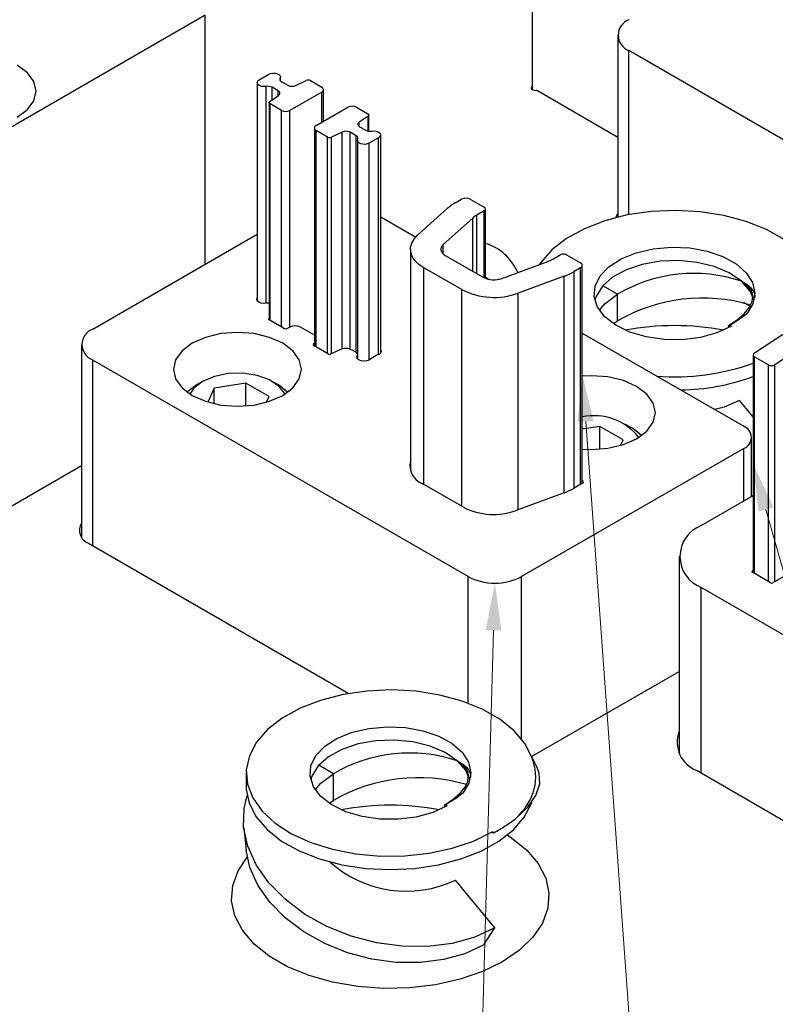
# Model space of a CAD drawing. Header units: inches. Extents: x 1802 to 2468, y -208 to -72.
# Tile 469 of 595: x 2228.33 to 2230.82, y -114.84 to -111.59. Entities that reach past the tile are written whole.
import ezdxf

# ---------------------------------------------------------------- set-up
doc = ezdxf.new("R2010")
doc.units = ezdxf.units.IN
doc.header["$LTSCALE"] = 0.5
doc.header["$MEASUREMENT"] = 0
for name, color, linetype in [('PAD-M-S', 135, 'Continuous'), ('PUN-M-S', 8, 'Continuous'), ('PUN-M-S2', 1, 'Continuous'), ('SID-M-S', 105, 'Continuous'), ('SVF-M-S', 8, 'Continuous')]:
    doc.layers.add(name, color=color, linetype=linetype)

msp = doc.modelspace()

# ---------------------------------------------------------------- linework, layer by layer
at = {"layer": 'PAD-M-S', "linetype": 'Continuous', "lineweight": 25}
for p, q in [((2230.30097, -111.64022), (2230.30097, -112.24028)), ((2231.40022, -112.30469), (2230.33759, -111.69124)), ((2230.33759, -112.23225), (2230.33759, -111.69124)), ((2230.01685, -111.81033), (2230.01559, -111.81381)), ((2230.01939, -111.80805), (2230.01685, -111.81033)), ((2230.01559, -111.81381), (2230.01685, -111.81728)), ((2230.01685, -111.81728), (2230.02043, -111.82018)), ((2230.02043, -111.82018), (2230.02572, -111.822)), ((2230.02572, -111.822), (2230.03183, -111.82243)), ((2230.03578, -111.82327), (2230.30097, -111.97636)), ((2229.51922, -112.23932), (2229.63484, -112.30607)), ((2228.56982, -112.6097), (2229.11225, -112.29656)), ((2229.86457, -112.43869), (2229.87672, -112.44571)), ((2229.11089, -112.51136), (2229.11225, -112.5067)), ((2229.1126, -112.51644), (2229.11089, -112.51136)), ((2229.11743, -112.52081), (2229.1126, -112.51644)), ((2229.1247, -112.52385), (2229.11743, -112.52081)), ((2229.13339, -112.52513), (2229.1247, -112.52385)), ((2229.14229, -112.52448), (2229.13339, -112.52513)), ((2230.7143, -112.52113), (2230.73703, -112.53425)), ((2229.15095, -112.57539), (2229.15155, -112.57498)), ((2229.15095, -112.5791), (2229.15095, -112.57539)), ((2229.19899, -112.60685), (2229.15124, -112.57929)), ((2229.04712, -112.62056), (2228.9925, -112.62471)), ((2229.10173, -112.62471), (2229.04712, -112.62056)), ((2229.21949, -112.60318), (2229.21313, -112.60685)), ((2229.30076, -112.62968), (2229.25485, -112.60318)), ((2230.18376, -112.62295), (2230.71589, -112.93014)), ((2228.94162, -112.63688), (2228.89792, -112.65624)), ((2228.9925, -112.62471), (2228.94162, -112.63688)), ((2229.15262, -112.63688), (2229.10173, -112.62471)), ((2229.19632, -112.65624), (2229.15262, -112.63688)), ((2228.53321, -112.66073), (2228.53321, -113.29673)), ((2228.86438, -112.68147), (2228.84331, -112.71084)), ((2228.89792, -112.65624), (2228.86438, -112.68147)), ((2229.22985, -112.68147), (2229.19632, -112.65624)), ((2229.25093, -112.71084), (2229.22985, -112.68147)), ((2229.29954, -112.65674), (2229.30076, -112.65604)), ((2229.29954, -112.6649), (2229.29954, -112.65674)), ((2229.34729, -112.69246), (2229.29954, -112.6649)), ((2229.38484, -112.67772), (2229.35404, -112.69263)), ((2229.43735, -112.68591), (2229.42491, -112.67873)), ((2229.52058, -112.68365), (2229.51894, -112.68874)), ((2229.51922, -112.67911), (2229.52058, -112.68365)), ((2229.80726, -113.42611), (2228.56982, -112.71175)), ((2228.56982, -113.32416), (2228.56982, -112.71175)), ((2228.84331, -112.71084), (2228.83612, -112.74237)), ((2229.25812, -112.74237), (2229.25093, -112.71084)), ((2229.44111, -112.70277), (2229.44223, -112.69763)), ((2229.44333, -112.70779), (2229.44111, -112.70277)), ((2229.44223, -112.69763), (2229.44242, -112.69727)), ((2229.44223, -112.70618), (2229.44223, -112.69763)), ((2229.44859, -112.71198), (2229.44333, -112.70779)), ((2229.45615, -112.71477), (2229.44859, -112.71198)), ((2229.46496, -112.71576), (2229.45615, -112.71477)), ((2229.47378, -112.71481), (2229.46496, -112.71576)), ((2229.48138, -112.71206), (2229.47378, -112.71481)), ((2229.4867, -112.70789), (2229.48138, -112.71206)), ((2229.50695, -112.6962), (2229.4867, -112.70789)), ((2229.51417, -112.69313), (2229.50695, -112.6962)), ((2229.51894, -112.68874), (2229.51417, -112.69313)), ((2228.83612, -112.74237), (2228.84331, -112.7739)), ((2229.25093, -112.7739), (2229.25812, -112.74237)), ((2228.84331, -112.7739), (2228.86438, -112.80327)), ((2229.22985, -112.80327), (2229.25093, -112.7739)), ((2230.21384, -112.76343), (2230.18376, -112.76468)), ((2230.26845, -112.76758), (2230.21384, -112.76343)), ((2230.31934, -112.77975), (2230.26845, -112.76758)), ((2230.36304, -112.79911), (2230.31934, -112.77975)), ((2228.86438, -112.80327), (2228.89792, -112.8285)), ((2229.19632, -112.8285), (2229.22985, -112.80327)), ((2230.39657, -112.82434), (2230.36304, -112.79911)), ((2228.89792, -112.8285), (2228.94162, -112.84786)), ((2228.94162, -112.84786), (2228.9925, -112.86003)), ((2229.10173, -112.86003), (2229.15262, -112.84786)), ((2229.15262, -112.84786), (2229.19632, -112.8285)), ((2230.41765, -112.85372), (2230.39657, -112.82434)), ((2228.9925, -112.86003), (2229.04712, -112.86418)), ((2229.04712, -112.86418), (2229.10173, -112.86003)), ((2230.42484, -112.88524), (2230.41765, -112.85372)), ((2230.41765, -112.91677), (2230.42484, -112.88524)), ((2230.36304, -112.97137), (2230.39657, -112.94615)), ((2230.39657, -112.94615), (2230.41765, -112.91677)), ((2230.31934, -112.99073), (2230.36304, -112.97137)), ((2230.74225, -113.16189), (2230.74225, -112.96688)), ((2230.71589, -113.00362), (2229.98403, -113.42611)), ((2230.18376, -113.0058), (2230.21384, -113.00705)), ((2230.21384, -113.00705), (2230.26845, -113.0029)), ((2230.26845, -113.0029), (2230.31934, -112.99073)), ((2230.71589, -113.17711), (2230.71589, -113.00362)), ((2228.14427, -113.28408), (2228.53321, -113.05955)), ((2230.18376, -113.10912), (2230.18497, -113.10982)), ((2230.18497, -113.11798), (2230.18497, -113.10982)), ((2229.79215, -113.19736), (2229.6555, -113.11848)), ((2230.18497, -113.11798), (2230.15703, -113.13411)), ((2230.12399, -113.14948), (2229.96584, -113.20815)), ((2230.57623, -113.25773), (2230.74717, -113.15905)), ((2231.06489, -113.30043), (2230.81167, -113.44661)), ((2228.55568, -113.316), (2229.41414, -113.81157)), ((2230.50301, -113.35978), (2230.50301, -114.0075)), ((2229.80726, -113.84331), (2229.80726, -113.42611)), ((2229.98403, -113.96157), (2229.98403, -113.42611)), ((2230.74449, -113.40783), (2230.74717, -113.40629)), ((2230.74449, -113.41191), (2230.74449, -113.40783)), ((2230.8046, -113.44661), (2230.74449, -113.41191)), ((2231.49547, -113.9925), (2230.57623, -113.46183)), ((2230.57623, -114.07424), (2230.57623, -113.46183)), ((2230.01673, -114.01964), (2230.50301, -113.73892)), ((2230.56209, -114.06607), (2231.50962, -114.61306)), ((2229.93674, -114.27822), (2229.95037, -114.28714)), ((2229.95037, -114.28714), (2230.0006, -114.32776)), ((2230.0006, -114.32776), (2230.03857, -114.37259)), ((2229.04924, -114.39622), (2229.07917, -114.3515)), ((2230.03857, -114.37259), (2230.06324, -114.42043)), ((2229.0315, -114.44506), (2229.04924, -114.39622)), ((2230.06324, -114.42043), (2230.07393, -114.46995)), ((2229.02793, -114.49493), (2229.0315, -114.44506)), ((2230.07393, -114.46995), (2230.07036, -114.51982)), ((2229.03862, -114.54445), (2229.02793, -114.49493)), ((2230.07036, -114.51982), (2230.05262, -114.56866)), ((2229.06329, -114.59228), (2229.03862, -114.54445)), ((2230.05262, -114.56866), (2230.02119, -114.61516)), ((2229.10126, -114.63712), (2229.06329, -114.59228)), ((2230.02119, -114.61516), (2229.97694, -114.65803)), ((2229.15149, -114.67774), (2229.10126, -114.63712)), ((2229.97694, -114.65803), (2229.92106, -114.69611)), ((2229.21262, -114.71303), (2229.15149, -114.67774)), ((2229.92106, -114.69611), (2229.85509, -114.72837)), ((2229.28298, -114.74203), (2229.21262, -114.71303)), ((2229.85509, -114.72837), (2229.78083, -114.75392)), ((2229.36065, -114.76395), (2229.28298, -114.74203)), ((2229.44351, -114.77819), (2229.36065, -114.76395)), ((2229.78083, -114.75392), (2229.70029, -114.77206)), ((2229.5293, -114.78436), (2229.44351, -114.77819)), ((2229.61568, -114.7823), (2229.5293, -114.78436)), ((2229.70029, -114.77206), (2229.61568, -114.7823))]:
    msp.add_line(p, q, dxfattribs=at)
for centre, radius, start, end in [((2230.35695, -111.64022), 0.05458, 110.78342, 249.21658), ((2230.03234, -111.82981), 0.00739, 62.20521, 93.91273), ((2230.33646, -112.25544), 0.04423, 143.34202, 162.25671), ((2229.81492, -112.48877), 0.16922, 22.80846, 72.93966), ((2229.14847, -112.55802), 0.03411, 84.81077, 100.43249), ((2229.15197, -112.57728), 0.00214, 118.4232, 250.22703), ((2228.58918, -112.66073), 0.05458, 110.78342, 249.21658), ((2229.20606, -112.59321), 0.01537, 242.60967, 297.39033), ((2229.23717, -112.6373), 0.03843, 62.60967, 117.39033), ((2230.48785, -113.48391), 0.88555, 79.44436, 100.55564), ((2229.30109, -112.66082), 0.00437, 110.78342, 249.21658), ((2229.40383, -112.71976), 0.04613, 62.80519, 114.30715), ((2229.43163, -112.69682), 0.01232, 28.87488, 62.37595), ((2229.35084, -112.68555), 0.00777, 242.80519, 294.30715), ((2230.70194, -112.96688), 0.0393, 290.78342, 69.21658), ((2229.67878, -113.06), 0.06294, 166.86481, 248.28478), ((2230.18342, -113.1139), 0.00437, 290.78342, 69.21658), ((2230.04918, -112.94545), 0.21732, 290.13675, 299.75633), ((2229.89138, -113.00316), 0.21809, 242.93279, 289.96173), ((2228.57125, -113.2737), 0.04507, 147.57627, 249.78347), ((2230.61497, -113.35978), 0.10915, 110.78342, 249.21658), ((2229.89564, -113.25552), 0.19213, 242.60967, 297.39033), ((2230.74527, -113.40987), 0.00218, 110.78342, 249.21658), ((2230.80813, -113.43979), 0.00769, 242.60967, 297.39033), ((2230.59743, -113.9718), 0.10067, 159.69687, 249.45045), ((2229.55093, -115.0657), 0.88555, 79.44436, 100.55564)]:
    msp.add_arc(centre, radius, start, end, dxfattribs=at)
at = {"layer": 'PUN-M-S', "linetype": 'Continuous', "lineweight": 25}
for p, q in [((2229.11888, -111.78759), (2229.1504, -111.76939)), ((2229.11888, -111.78759), (2229.1504, -111.76939)), ((2229.1504, -111.76939), (2229.1565, -111.76688)), ((2229.1504, -111.76939), (2229.1565, -111.76688)), ((2229.1565, -111.76688), (2229.16368, -111.76566)), ((2229.1565, -111.76688), (2229.16368, -111.76566)), ((2229.16368, -111.76566), (2229.17116, -111.76586)), ((2229.16368, -111.76566), (2229.17116, -111.76586)), ((2229.17116, -111.76586), (2229.17812, -111.76745)), ((2229.17116, -111.76586), (2229.17812, -111.76745)), ((2229.17812, -111.76745), (2229.18379, -111.77026)), ((2229.17812, -111.76745), (2229.18379, -111.77026)), ((2229.18379, -111.77026), (2229.18757, -111.774)), ((2229.18379, -111.77026), (2229.18757, -111.774)), ((2229.18757, -111.774), (2229.18904, -111.77823)), ((2229.18757, -111.774), (2229.18904, -111.77823)), ((2229.18904, -111.77823), (2229.18802, -111.78252)), ((2229.18904, -111.77823), (2229.18802, -111.78252)), ((2229.18905, -111.79078), (2229.18905, -111.77863)), ((2229.18905, -111.79078), (2229.18905, -111.77863)), ((2229.11225, -111.79683), (2229.11225, -112.5159)), ((2229.11225, -111.79683), (2229.11225, -112.5159)), ((2229.11242, -111.79525), (2229.11454, -111.79111)), ((2229.11242, -111.79525), (2229.11454, -111.79111)), ((2229.11276, -111.79957), (2229.11242, -111.79525)), ((2229.11276, -111.79957), (2229.11242, -111.79525)), ((2229.11551, -111.80359), (2229.11276, -111.79957)), ((2229.11551, -111.80359), (2229.11276, -111.79957)), ((2229.11454, -111.79111), (2229.11888, -111.78759)), ((2229.11454, -111.79111), (2229.11888, -111.78759)), ((2229.12039, -111.80687), (2229.11551, -111.80359)), ((2229.12039, -111.80687), (2229.11551, -111.80359)), ((2229.12686, -111.80905), (2229.12039, -111.80687)), ((2229.12686, -111.80905), (2229.12039, -111.80687)), ((2229.1342, -111.80989), (2229.12686, -111.80905)), ((2229.1342, -111.80989), (2229.12686, -111.80905)), ((2229.14162, -111.80931), (2229.1342, -111.80989)), ((2229.14162, -111.80931), (2229.1342, -111.80989)), ((2229.14162, -112.5246), (2229.14162, -111.80931)), ((2229.14162, -112.5246), (2229.14162, -111.80931)), ((2229.18802, -111.78927), (2229.18802, -111.78252)), ((2229.18802, -111.78927), (2229.18802, -111.78252)), ((2229.1929, -111.79393), (2229.21304, -111.80555)), ((2229.1929, -111.79393), (2229.21304, -111.80555)), ((2229.23961, -111.80622), (2229.27392, -111.7896)), ((2229.23961, -111.80622), (2229.27392, -111.7896)), ((2229.28742, -111.78994), (2229.32485, -111.81155)), ((2229.28742, -111.78994), (2229.32485, -111.81155)), ((2229.15389, -111.85889), (2229.18268, -111.83909)), ((2229.15389, -111.85889), (2229.18268, -111.83909)), ((2229.18152, -111.82375), (2229.16138, -111.81212)), ((2229.18152, -111.82375), (2229.16138, -111.81212)), ((2229.16138, -111.85374), (2229.16138, -111.81212)), ((2229.16138, -111.85374), (2229.16138, -111.81212)), ((2229.18152, -111.83989), (2229.18152, -111.82375)), ((2229.18152, -111.83989), (2229.18152, -111.82375)), ((2229.18385, -111.82537), (2229.18152, -111.82375)), ((2229.18385, -111.82537), (2229.18152, -111.82375)), ((2229.18268, -111.83909), (2229.18476, -111.83736)), ((2229.18268, -111.83909), (2229.18476, -111.83736)), ((2229.18562, -111.82721), (2229.18385, -111.82537)), ((2229.18562, -111.82721), (2229.18385, -111.82537)), ((2229.18476, -111.83736), (2229.18624, -111.83544)), ((2229.18476, -111.83736), (2229.18624, -111.83544)), ((2229.18677, -111.8292), (2229.18562, -111.82721)), ((2229.18677, -111.8292), (2229.18562, -111.82721)), ((2229.18624, -111.83544), (2229.18709, -111.83339)), ((2229.18624, -111.83544), (2229.18709, -111.83339)), ((2229.18727, -111.83129), (2229.18677, -111.8292)), ((2229.18727, -111.83129), (2229.18677, -111.8292)), ((2229.18709, -111.83339), (2229.18727, -111.83129)), ((2229.18709, -111.83339), (2229.18727, -111.83129)), ((2229.32485, -111.82788), (2229.2202, -111.8883)), ((2229.32485, -111.82788), (2229.2202, -111.8883)), ((2229.32485, -111.92765), (2229.32485, -111.82788)), ((2229.32485, -111.92765), (2229.32485, -111.82788)), ((2229.33071, -111.92427), (2229.33071, -111.81972)), ((2229.33071, -111.92427), (2229.33071, -111.81972)), ((2229.15155, -111.8626), (2229.15155, -112.57947)), ((2229.15155, -111.8626), (2229.15155, -112.57947)), ((2229.15156, -111.86286), (2229.15165, -111.86179)), ((2229.15156, -111.86286), (2229.15165, -111.86179)), ((2229.15181, -111.86392), (2229.15156, -111.86286)), ((2229.15181, -111.86392), (2229.15156, -111.86286)), ((2229.15165, -111.86179), (2229.15208, -111.86075)), ((2229.15165, -111.86179), (2229.15208, -111.86075)), ((2229.1524, -111.86493), (2229.15181, -111.86392)), ((2229.1524, -111.86493), (2229.15181, -111.86392)), ((2229.15208, -111.86075), (2229.15284, -111.85977)), ((2229.15208, -111.86075), (2229.15284, -111.85977)), ((2229.1533, -111.86586), (2229.1524, -111.86493)), ((2229.1533, -111.86586), (2229.1524, -111.86493)), ((2229.15284, -111.85977), (2229.15389, -111.85889)), ((2229.15284, -111.85977), (2229.15389, -111.85889)), ((2229.15448, -111.86669), (2229.1533, -111.86586)), ((2229.15448, -111.86669), (2229.1533, -111.86586)), ((2229.19192, -111.8883), (2229.15448, -111.86669)), ((2229.19192, -111.8883), (2229.15448, -111.86669)), ((2229.15448, -112.58116), (2229.15448, -111.86669)), ((2229.15448, -112.58116), (2229.15448, -111.86669)), ((2229.19192, -112.60277), (2229.19192, -111.8883)), ((2229.19192, -112.60277), (2229.19192, -111.8883)), ((2229.2202, -112.60279), (2229.2202, -111.8883)), ((2229.2202, -112.60279), (2229.2202, -111.8883)), ((2229.30661, -111.93818), (2229.41127, -111.87777)), ((2229.30661, -111.93818), (2229.41127, -111.87777)), ((2229.43955, -111.87777), (2229.47699, -111.89938)), ((2229.43955, -111.87777), (2229.47699, -111.89938)), ((2229.47757, -111.90717), (2229.44879, -111.92698)), ((2229.47757, -111.90717), (2229.44879, -111.92698)), ((2229.47699, -111.89938), (2229.47817, -111.9002)), ((2229.47699, -111.89938), (2229.47817, -111.9002)), ((2229.47863, -111.90629), (2229.47757, -111.90717)), ((2229.47863, -111.90629), (2229.47757, -111.90717)), ((2229.47757, -111.95665), (2229.47757, -111.90717)), ((2229.47757, -111.95665), (2229.47757, -111.90717)), ((2229.47817, -111.9002), (2229.47907, -111.90114)), ((2229.47817, -111.9002), (2229.47907, -111.90114)), ((2229.47938, -111.90532), (2229.47863, -111.90629)), ((2229.47938, -111.90532), (2229.47863, -111.90629)), ((2229.47907, -111.90114), (2229.47965, -111.90215)), ((2229.47907, -111.90114), (2229.47965, -111.90215)), ((2229.47981, -111.90428), (2229.47938, -111.90532)), ((2229.47981, -111.90428), (2229.47938, -111.90532)), ((2229.47965, -111.90215), (2229.4799, -111.90321)), ((2229.47965, -111.90215), (2229.4799, -111.90321)), ((2229.4799, -111.90321), (2229.47981, -111.90428)), ((2229.4799, -111.90321), (2229.47981, -111.90428)), ((2229.47991, -111.95702), (2229.47991, -111.90346)), ((2229.47991, -111.95702), (2229.47991, -111.90346)), ((2229.44438, -111.93268), (2229.4442, -111.93478)), ((2229.44438, -111.93268), (2229.4442, -111.93478)), ((2229.4442, -111.93478), (2229.4447, -111.93686)), ((2229.4442, -111.93478), (2229.4447, -111.93686)), ((2229.44523, -111.93063), (2229.44438, -111.93268)), ((2229.44523, -111.93063), (2229.44438, -111.93268)), ((2229.4447, -111.93686), (2229.44585, -111.93886)), ((2229.4447, -111.93686), (2229.44585, -111.93886)), ((2229.44671, -111.92871), (2229.44523, -111.93063)), ((2229.44671, -111.92871), (2229.44523, -111.93063)), ((2229.44585, -111.93886), (2229.44762, -111.9407)), ((2229.44585, -111.93886), (2229.44762, -111.9407)), ((2229.44879, -111.92698), (2229.44671, -111.92871)), ((2229.44879, -111.92698), (2229.44671, -111.92871)), ((2229.44762, -111.9407), (2229.44995, -111.94232)), ((2229.44762, -111.9407), (2229.44995, -111.94232)), ((2229.44879, -111.94159), (2229.44879, -111.92698)), ((2229.44879, -111.94159), (2229.44879, -111.92698)), ((2229.30076, -111.94635), (2229.30076, -112.6656)), ((2229.30076, -111.94635), (2229.30076, -112.6656)), ((2229.34405, -111.97612), (2229.30661, -111.95451)), ((2229.34405, -111.97612), (2229.30661, -111.95451)), ((2229.30661, -112.66898), (2229.30661, -111.95451)), ((2229.30661, -112.66898), (2229.30661, -111.95451)), ((2229.39186, -111.95984), (2229.35755, -111.97646)), ((2229.39186, -111.95984), (2229.35755, -111.97646)), ((2229.39186, -112.67519), (2229.39186, -111.95984)), ((2229.39186, -112.67519), (2229.39186, -111.95984)), ((2229.43857, -111.97214), (2229.41843, -111.96051)), ((2229.43857, -111.97214), (2229.41843, -111.96051)), ((2229.41843, -112.67589), (2229.41843, -111.96051)), ((2229.41843, -112.67589), (2229.41843, -111.96051)), ((2229.43857, -112.68668), (2229.43857, -111.97214)), ((2229.43857, -112.68668), (2229.43857, -111.97214)), ((2229.44995, -111.94232), (2229.47008, -111.95394)), ((2229.44995, -111.94232), (2229.47008, -111.95394)), ((2229.48985, -111.95676), (2229.49727, -111.95617)), ((2229.48985, -111.95676), (2229.49727, -111.95617)), ((2229.49727, -111.95617), (2229.50461, -111.95702)), ((2229.49727, -111.95617), (2229.50461, -111.95702)), ((2229.50461, -111.95702), (2229.51108, -111.9592)), ((2229.50461, -111.95702), (2229.51108, -111.9592)), ((2229.51108, -111.9592), (2229.51595, -111.96248)), ((2229.51108, -111.9592), (2229.51595, -111.96248)), ((2229.51595, -111.96248), (2229.51871, -111.9665)), ((2229.51595, -111.96248), (2229.51871, -111.9665)), ((2229.51905, -111.97081), (2229.51693, -111.97496)), ((2229.51905, -111.97081), (2229.51693, -111.97496)), ((2229.51871, -111.9665), (2229.51905, -111.97081)), ((2229.51871, -111.9665), (2229.51905, -111.97081)), ((2229.51922, -112.68831), (2229.51922, -111.96924)), ((2229.51922, -112.68831), (2229.51922, -111.96924)), ((2229.34405, -112.69059), (2229.34405, -111.97612)), ((2229.34405, -112.69059), (2229.34405, -111.97612)), ((2229.35755, -112.69093), (2229.35755, -111.97646)), ((2229.35755, -112.69093), (2229.35755, -111.97646)), ((2229.44242, -111.98743), (2229.44242, -112.70651)), ((2229.44242, -111.98743), (2229.44242, -112.70651)), ((2229.44243, -111.98783), (2229.44344, -111.98355)), ((2229.44243, -111.98783), (2229.44344, -111.98355)), ((2229.4439, -111.99207), (2229.44243, -111.98783)), ((2229.4439, -111.99207), (2229.44243, -111.98783)), ((2229.44767, -111.9958), (2229.4439, -111.99207)), ((2229.44767, -111.9958), (2229.4439, -111.99207)), ((2229.45335, -111.99862), (2229.44767, -111.9958)), ((2229.45335, -111.99862), (2229.44767, -111.9958)), ((2229.46031, -112.00021), (2229.45335, -111.99862)), ((2229.46031, -112.00021), (2229.45335, -111.99862)), ((2229.46779, -112.0004), (2229.46031, -112.00021)), ((2229.46779, -112.0004), (2229.46031, -112.00021)), ((2229.47497, -111.99918), (2229.46779, -112.0004)), ((2229.47497, -111.99918), (2229.46779, -112.0004)), ((2229.48107, -111.99667), (2229.47497, -111.99918)), ((2229.48107, -111.99667), (2229.47497, -111.99918)), ((2229.51258, -111.97848), (2229.48107, -111.99667)), ((2229.51258, -111.97848), (2229.48107, -111.99667)), ((2229.48107, -112.71223), (2229.48107, -111.99667)), ((2229.48107, -112.71223), (2229.48107, -111.99667)), ((2229.51693, -111.97496), (2229.51258, -111.97848)), ((2229.51693, -111.97496), (2229.51258, -111.97848)), ((2229.51258, -112.69403), (2229.51258, -111.97848)), ((2229.51258, -112.69403), (2229.51258, -111.97848)), ((2229.76506, -112.19336), (2229.78593, -112.18131)), ((2229.76506, -112.19336), (2229.78593, -112.18131)), ((2229.81421, -112.18131), (2229.86018, -112.20785)), ((2229.81421, -112.18131), (2229.86018, -112.20785)), ((2229.64117, -112.29982), (2229.73844, -112.21243)), ((2229.64117, -112.29982), (2229.73844, -112.21243)), ((2229.86018, -112.22009), (2229.83577, -112.23418)), ((2229.86018, -112.22009), (2229.83577, -112.23418)), ((2229.86018, -112.44038), (2229.86018, -112.22009)), ((2229.86018, -112.44038), (2229.86018, -112.22009)), ((2229.86457, -112.44229), (2229.86457, -112.21397)), ((2229.86457, -112.44229), (2229.86457, -112.21397)), ((2229.82257, -112.24364), (2229.7253, -112.33103)), ((2229.82257, -112.24364), (2229.7253, -112.33103)), ((2229.82257, -112.41881), (2229.82257, -112.24364)), ((2229.82257, -112.41881), (2229.82257, -112.24364)), ((2229.83577, -112.42643), (2229.83577, -112.23418)), ((2229.83577, -112.42643), (2229.83577, -112.23418)), ((2229.61778, -112.34101), (2229.62149, -112.32658)), ((2229.61778, -112.34101), (2229.62149, -112.32658)), ((2229.62149, -112.32658), (2229.62936, -112.31272)), ((2229.62149, -112.32658), (2229.62936, -112.31272)), ((2229.62936, -112.31272), (2229.64117, -112.29982)), ((2229.62936, -112.31272), (2229.64117, -112.29982)), ((2229.61749, -112.34638), (2229.61749, -113.0776)), ((2229.61749, -112.34638), (2229.61749, -113.0776)), ((2229.61835, -112.35559), (2229.61778, -112.34101)), ((2229.61835, -112.35559), (2229.61778, -112.34101)), ((2229.62317, -112.36992), (2229.61835, -112.35559)), ((2229.62317, -112.36992), (2229.61835, -112.35559)), ((2229.71881, -112.33985), (2229.71759, -112.34461)), ((2229.71881, -112.33985), (2229.71759, -112.34461)), ((2229.71759, -112.34461), (2229.71777, -112.34942)), ((2229.71759, -112.34461), (2229.71777, -112.34942)), ((2229.71777, -112.34942), (2229.71936, -112.35414)), ((2229.71777, -112.34942), (2229.71936, -112.35414)), ((2229.72141, -112.33528), (2229.71881, -112.33985)), ((2229.72141, -112.33528), (2229.71881, -112.33985)), ((2229.71936, -112.35414), (2229.72231, -112.35865)), ((2229.71936, -112.35414), (2229.72231, -112.35865)), ((2229.7253, -112.33103), (2229.72141, -112.33528)), ((2229.7253, -112.33103), (2229.72141, -112.33528)), ((2229.72231, -112.35865), (2229.72653, -112.36279)), ((2229.72231, -112.35865), (2229.72653, -112.36279)), ((2229.7253, -112.36174), (2229.7253, -112.33103)), ((2229.7253, -112.36174), (2229.7253, -112.33103)), ((2229.72653, -112.36279), (2229.73191, -112.36647)), ((2229.72653, -112.36279), (2229.73191, -112.36647)), ((2229.6321, -112.38356), (2229.62317, -112.36992)), ((2229.6321, -112.38356), (2229.62317, -112.36992)), ((2229.6449, -112.39614), (2229.6321, -112.38356)), ((2229.6449, -112.39614), (2229.6321, -112.38356)), ((2229.73191, -112.36647), (2229.85716, -112.43878)), ((2229.73191, -112.36647), (2229.85716, -112.43878)), ((2229.91856, -112.44259), (2230.06993, -112.38644)), ((2229.91856, -112.44259), (2230.06993, -112.38644)), ((2230.08632, -112.37882), (2230.11073, -112.36473)), ((2230.08632, -112.37882), (2230.11073, -112.36473)), ((2230.13194, -112.36473), (2230.1779, -112.39126)), ((2230.13194, -112.36473), (2230.1779, -112.39126)), ((2229.66119, -112.40729), (2229.6449, -112.39614)), ((2229.66119, -112.40729), (2229.6449, -112.39614)), ((2229.78645, -112.4796), (2229.66119, -112.40729)), ((2229.78645, -112.4796), (2229.66119, -112.40729)), ((2229.66119, -113.12177), (2229.66119, -112.40729)), ((2229.66119, -113.12177), (2229.66119, -112.40729)), ((2230.1779, -112.40759), (2230.15703, -112.41964)), ((2230.1779, -112.40759), (2230.15703, -112.41964)), ((2230.15703, -113.13411), (2230.15703, -112.41964)), ((2230.15703, -113.13411), (2230.15703, -112.41964)), ((2230.1779, -113.12207), (2230.1779, -112.40759)), ((2230.1779, -113.12207), (2230.1779, -112.40759)), ((2230.18376, -113.11868), (2230.18376, -112.39943)), ((2230.18376, -113.11868), (2230.18376, -112.39943)), ((2230.12399, -112.43501), (2229.97262, -112.49116)), ((2230.12399, -112.43501), (2229.97262, -112.49116)), ((2230.12399, -113.14948), (2230.12399, -112.43501)), ((2230.12399, -113.14948), (2230.12399, -112.43501)), ((2229.78645, -113.19407), (2229.78645, -112.4796)), ((2229.78645, -113.19407), (2229.78645, -112.4796)), ((2229.97262, -113.20563), (2229.97262, -112.49116)), ((2229.97262, -113.20563), (2229.97262, -112.49116)), ((2230.75156, -112.68842), (2231.04501, -112.49538)), ((2231.11219, -112.53415), (2230.81874, -112.7272)), ((2230.74717, -112.69515), (2230.74717, -113.41346)), ((2230.75156, -112.70152), (2230.79752, -112.72806)), ((2230.75156, -113.416), (2230.75156, -112.70152)), ((2230.79752, -113.44253), (2230.79752, -112.72806)), ((2230.81874, -113.44253), (2230.81874, -112.7272))]:
    msp.add_line(p, q, dxfattribs=at)
for centre, radius, start, end in [((2229.14745, -111.83914), 0.03039, 62.71828, 101.07009), ((2229.14745, -111.83914), 0.03039, 62.71828, 101.07009), ((2229.19587, -111.78591), 0.00855, 156.57603, 249.70444), ((2229.19587, -111.78591), 0.00855, 156.57603, 249.70444), ((2229.22702, -111.77834), 0.03059, 242.80519, 294.30715), ((2229.22702, -111.77834), 0.03059, 242.80519, 294.30715), ((2229.28032, -111.80377), 0.01554, 62.80519, 114.30715), ((2229.28032, -111.80377), 0.01554, 62.80519, 114.30715), ((2229.32176, -111.81972), 0.00873, 290.78342, 69.21658), ((2229.32176, -111.81972), 0.00873, 290.78342, 69.21658), ((2229.42541, -111.90506), 0.03074, 62.60967, 117.39033), ((2229.42541, -111.90506), 0.03074, 62.60967, 117.39033), ((2229.20606, -111.861), 0.03074, 242.60967, 297.39033), ((2229.20606, -111.861), 0.03074, 242.60967, 297.39033), ((2229.30971, -111.94635), 0.00873, 110.78342, 249.21658), ((2229.30971, -111.94635), 0.00873, 110.78342, 249.21658), ((2229.40445, -111.98772), 0.03059, 62.80519, 114.30715), ((2229.40445, -111.98772), 0.03059, 62.80519, 114.30715), ((2229.4356, -111.98015), 0.00855, 336.57603, 69.70444), ((2229.4356, -111.98015), 0.00855, 336.57603, 69.70444), ((2229.48402, -111.92693), 0.03039, 242.71828, 281.07009), ((2229.48402, -111.92693), 0.03039, 242.71828, 281.07009), ((2229.35115, -111.9623), 0.01554, 242.80519, 294.30715), ((2229.35115, -111.9623), 0.01554, 242.80519, 294.30715), ((2229.84322, -112.33057), 0.15791, 119.66566, 131.57186), ((2229.84322, -112.33057), 0.15791, 119.66566, 131.57186), ((2229.80007, -112.20861), 0.03074, 62.60967, 117.39033), ((2229.80007, -112.20861), 0.03074, 62.60967, 117.39033), ((2229.85785, -112.21397), 0.00655, 290.78342, 69.21658), ((2229.85785, -112.21397), 0.00655, 290.78342, 69.21658), ((2229.87454, -112.30224), 0.07833, 119.66566, 131.57186), ((2229.87454, -112.30224), 0.07833, 119.66566, 131.57186), ((2230.12133, -112.3852), 0.02306, 62.60967, 117.39033), ((2230.12133, -112.3852), 0.02306, 62.60967, 117.39033), ((2230.03282, -112.28523), 0.1078, 290.13675, 299.75633), ((2230.03282, -112.28523), 0.1078, 290.13675, 299.75633), ((2230.1748, -112.39943), 0.00873, 290.78342, 69.21658), ((2230.1748, -112.39943), 0.00873, 290.78342, 69.21658), ((2230.04918, -112.23097), 0.21732, 290.13675, 299.75633), ((2230.04918, -112.23097), 0.21732, 290.13675, 299.75633), ((2229.89224, -112.37013), 0.0771, 242.93279, 289.96173), ((2229.89224, -112.37013), 0.0771, 242.93279, 289.96173), ((2229.89282, -112.27145), 0.23376, 242.93279, 289.96173), ((2229.89282, -112.27145), 0.23376, 242.93279, 289.96173)]:
    msp.add_arc(centre, radius, start, end, dxfattribs=at)
for centre, start_param, end_param in [((2230.76217, -112.69454), 2.3161705, 3.8869668), ((2230.80813, -112.72108), 3.8869668, 5.4577632)]:
    msp.add_ellipse(centre, major_axis=(0.01499, 0.00097), ratio=0.615957, start_param=start_param, end_param=end_param, dxfattribs=at)
at = {"layer": 'PUN-M-S2', "linetype": 'Continuous', "lineweight": 25}
for p, q in [((2230.01939, -111.81957), (2230.01939, -110.5645)), ((2228.94105, -111.5748), (2228.12788, -112.04424)), ((2228.94105, -112.3954), (2228.94105, -111.5748)), ((2228.3548, -111.76392), (2228.32127, -111.7387)), ((2228.37588, -111.7933), (2228.3548, -111.76392)), ((2228.38307, -111.82483), (2228.37588, -111.7933)), ((2228.37588, -111.85635), (2228.38307, -111.82483)), ((2228.3548, -111.88573), (2228.37588, -111.85635)), ((2228.32127, -111.91096), (2228.3548, -111.88573))]:
    msp.add_line(p, q, dxfattribs=at)
at = {"layer": 'SID-M-S', "linetype": 'Continuous', "lineweight": 0}
for p, q in [((2230.1951, -112.91464), (2230.9261, -122.94521)), ((2230.78944, -113.20447), (2233.53351, -122.95205)), ((2229.89124, -113.60319), (2229.6274, -122.94477))]:
    msp.add_line(p, q, dxfattribs=at)
for points in [[(2230.16917, -112.91653), (2230.18376, -112.75906), (2230.16917, -112.91653), (2230.22103, -112.91275)], [(2230.76442, -113.21151), (2230.74717, -113.0543), (2230.76442, -113.21151), (2230.81447, -113.19742)], [(2229.86525, -113.60245), (2229.89564, -113.44725), (2229.86525, -113.60245), (2229.91723, -113.60392)]]:
    msp.add_solid(points, dxfattribs=at)
at = {"layer": 'SVF-M-S', "linetype": 'Continuous', "lineweight": 25}
for p, q in [((2230.33222, -112.2333), (2230.25808, -112.25238)), ((2230.41091, -112.22179), (2230.33222, -112.2333)), ((2230.49184, -112.21818), (2230.41091, -112.22179)), ((2230.57266, -112.22257), (2230.49184, -112.21818)), ((2230.651, -112.23485), (2230.57266, -112.22257)), ((2230.25808, -112.25238), (2230.19065, -112.27847)), ((2230.72457, -112.25465), (2230.651, -112.23485)), ((2230.79124, -112.28139), (2230.72457, -112.25465)), ((2230.19065, -112.27847), (2230.13189, -112.31081)), ((2230.84904, -112.31429), (2230.79124, -112.28139)), ((2230.13189, -112.31081), (2230.08354, -112.34845)), ((2230.08354, -112.34845), (2230.04699, -112.39029)), ((2230.31215, -112.37785), (2230.36171, -112.35784)), ((2230.36171, -112.35784), (2230.41784, -112.34483)), ((2230.41784, -112.34483), (2230.47761, -112.33951)), ((2230.47761, -112.33951), (2230.53792, -112.34215)), ((2230.53792, -112.34215), (2230.59562, -112.35262)), ((2230.59562, -112.35262), (2230.6477, -112.37037)), ((2230.04699, -112.39029), (2230.04283, -112.3965)), ((2230.27175, -112.40383), (2230.31215, -112.37785)), ((2230.44038, -112.38596), (2230.38153, -112.39634)), ((2230.50178, -112.3837), (2230.44038, -112.38596)), ((2230.56243, -112.38968), (2230.50178, -112.3837)), ((2230.61907, -112.40356), (2230.56243, -112.38968)), ((2230.6477, -112.37037), (2230.69146, -112.39447)), ((2230.69146, -112.39447), (2230.72461, -112.42367)), ((2230.2426, -112.43443), (2230.27175, -112.40383)), ((2230.32842, -112.41427), (2230.2839, -112.43879)), ((2230.38153, -112.39634), (2230.32842, -112.41427)), ((2230.66862, -112.42461), (2230.61907, -112.40356)), ((2230.70844, -112.4517), (2230.66862, -112.42461)), ((2230.72461, -112.42367), (2230.74543, -112.45645)), ((2230.22622, -112.46804), (2230.2426, -112.43443)), ((2230.2839, -112.43879), (2230.25038, -112.46858)), ((2230.73636, -112.48335), (2230.70844, -112.4517)), ((2230.72785, -112.46554), (2230.70844, -112.4517)), ((2230.74543, -112.45645), (2230.75284, -112.4911)), ((2230.22348, -112.50291), (2230.22622, -112.46804)), ((2230.25038, -112.46858), (2230.22965, -112.50202)), ((2230.30046, -112.49444), (2230.25215, -112.46655)), ((2230.74039, -112.48164), (2230.72785, -112.46554)), ((2230.75008, -112.51443), (2230.73636, -112.48335)), ((2230.74572, -112.49955), (2230.74039, -112.48164)), ((2230.75284, -112.4911), (2230.74644, -112.52582)), ((2230.2345, -112.53724), (2230.22348, -112.50291)), ((2230.22965, -112.50202), (2230.22561, -112.51443)), ((2230.24058, -112.54741), (2230.25932, -112.5255)), ((2230.25932, -112.5255), (2230.30046, -112.49444)), ((2230.30046, -112.58262), (2230.30046, -112.49444)), ((2230.73432, -112.53874), (2230.74368, -112.51876)), ((2230.74368, -112.51876), (2230.74572, -112.49955)), ((2230.25872, -112.56924), (2230.2345, -112.53724)), ((2230.71793, -112.55892), (2230.73432, -112.53874)), ((2230.74644, -112.52582), (2230.72657, -112.5588)), ((2230.29487, -112.59723), (2230.25872, -112.56924)), ((2230.28623, -112.59166), (2230.30046, -112.58262)), ((2230.66601, -112.59765), (2230.69494, -112.57875)), ((2230.69494, -112.57875), (2230.71793, -112.55892)), ((2230.34108, -112.61975), (2230.29487, -112.59723)), ((2230.39493, -112.63565), (2230.34108, -112.61975)), ((2230.62786, -112.62226), (2230.5732, -112.63721)), ((2230.67523, -112.60055), (2230.62786, -112.62226)), ((2230.66601, -112.59765), (2230.66985, -112.59745)), ((2230.66849, -112.60431), (2230.66601, -112.59765)), ((2230.67523, -112.60055), (2230.66985, -112.59745)), ((2230.45362, -112.64408), (2230.39493, -112.63565)), ((2230.5141, -112.64461), (2230.45362, -112.64408)), ((2230.5732, -112.63721), (2230.5141, -112.64461)), ((2228.93221, -112.78219), (2228.90345, -112.80469)), ((2228.93219, -112.7822), (2228.91451, -112.79241)), ((2228.97118, -112.76558), (2228.93221, -112.78219)), ((2229.01691, -112.75635), (2228.97118, -112.76558)), ((2229.06531, -112.7553), (2229.01691, -112.75635)), ((2229.1121, -112.76254), (2229.06531, -112.7553)), ((2229.15311, -112.77742), (2229.1121, -112.76254)), ((2229.18471, -112.79861), (2229.15311, -112.77742)), ((2229.17972, -112.79241), (2229.16204, -112.7822)), ((2228.88368, -112.81588), (2228.88169, -112.81798)), ((2228.91453, -112.7924), (2228.88368, -112.81588)), ((2228.90345, -112.80469), (2228.89032, -112.82388)), ((2228.97057, -112.80433), (2228.94924, -112.85028)), ((2229.07513, -112.78816), (2228.97057, -112.80433)), ((2228.97057, -112.85588), (2228.97057, -112.80433)), ((2229.15168, -112.83235), (2229.07513, -112.78816)), ((2229.07513, -112.8631), (2229.07513, -112.78816)), ((2229.18844, -112.7978), (2229.17972, -112.79241)), ((2229.20391, -112.82388), (2229.18471, -112.79861)), ((2229.21254, -112.81798), (2229.18844, -112.7978)), ((2229.14309, -112.85085), (2229.15168, -112.83235)), ((2230.70263, -112.84522), (2230.65141, -112.86748)), ((2230.74717, -112.89903), (2230.70263, -112.84522)), ((2230.65141, -112.86748), (2230.62094, -112.87533)), ((2230.24186, -112.93103), (2230.18376, -112.94002)), ((2230.31841, -112.97522), (2230.24186, -112.93103)), ((2230.24186, -113.00597), (2230.24186, -112.93103)), ((2230.34645, -112.93528), (2230.32877, -112.92507)), ((2230.35516, -112.94067), (2230.34645, -112.93528)), ((2230.37927, -112.96085), (2230.35516, -112.94067)), ((2230.30982, -112.99372), (2230.31841, -112.97522)), ((2229.3953, -113.81509), (2229.32116, -113.83417)), ((2229.47399, -113.80358), (2229.3953, -113.81509)), ((2229.55492, -113.79997), (2229.47399, -113.80358)), ((2229.63574, -113.80436), (2229.55492, -113.79997)), ((2229.71408, -113.81664), (2229.63574, -113.80436)), ((2229.78766, -113.83644), (2229.71408, -113.81664)), ((2229.32116, -113.83417), (2229.25373, -113.86026)), ((2229.85432, -113.86318), (2229.78766, -113.83644)), ((2229.25373, -113.86026), (2229.19498, -113.8926)), ((2229.91212, -113.89608), (2229.85432, -113.86318)), ((2229.19498, -113.8926), (2229.14662, -113.93024)), ((2229.48092, -113.92662), (2229.54069, -113.9213)), ((2229.54069, -113.9213), (2229.601, -113.92394)), ((2229.95937, -113.93419), (2229.91212, -113.89608)), ((2229.14662, -113.93024), (2229.11007, -113.97208)), ((2229.37523, -113.95964), (2229.42479, -113.93963)), ((2229.42479, -113.93963), (2229.48092, -113.92662)), ((2229.601, -113.92394), (2229.6587, -113.93441)), ((2229.6587, -113.93441), (2229.71079, -113.95216)), ((2229.71079, -113.95216), (2229.75454, -113.97626)), ((2229.9947, -113.97638), (2229.95937, -113.93419)), ((2229.11007, -113.97208), (2229.0864, -114.01691)), ((2229.30568, -114.01622), (2229.33483, -113.98562)), ((2229.33483, -113.98562), (2229.37523, -113.95964)), ((2229.44462, -113.97813), (2229.3915, -113.99606)), ((2229.50346, -113.96776), (2229.44462, -113.97813)), ((2229.56487, -113.96549), (2229.50346, -113.96776)), ((2229.62552, -113.97147), (2229.56487, -113.96549)), ((2229.68215, -113.98535), (2229.62552, -113.97147)), ((2229.73171, -114.00641), (2229.68215, -113.98535)), ((2229.75454, -113.97626), (2229.7877, -114.00546)), ((2230.01706, -114.02143), (2229.9947, -113.97638)), ((2229.0864, -114.01691), (2229.0763, -114.0634)), ((2229.28931, -114.04983), (2229.30568, -114.01622)), ((2229.3915, -113.99606), (2229.34698, -114.02058)), ((2229.77152, -114.03349), (2229.73171, -114.00641)), ((2229.7877, -114.00546), (2229.80852, -114.03824)), ((2230.03521, -114.05607), (2230.01574, -114.01769)), ((2229.28656, -114.08471), (2229.28931, -114.04983)), ((2229.31346, -114.05037), (2229.29274, -114.08381)), ((2229.34698, -114.02058), (2229.31346, -114.05037)), ((2229.36355, -114.07623), (2229.31523, -114.04834)), ((2229.79944, -114.06514), (2229.77152, -114.03349)), ((2229.79093, -114.04733), (2229.77152, -114.03349)), ((2229.80347, -114.06343), (2229.79093, -114.04733)), ((2229.80852, -114.03824), (2229.81592, -114.07289)), ((2229.07593, -114.07417), (2229.07593, -114.11826)), ((2229.0763, -114.0634), (2229.08005, -114.11022)), ((2229.29274, -114.08381), (2229.2887, -114.09622)), ((2229.32241, -114.10729), (2229.36355, -114.07623)), ((2229.36355, -114.16441), (2229.36355, -114.07623)), ((2229.81316, -114.09622), (2229.79944, -114.06514)), ((2229.8088, -114.08134), (2229.80347, -114.06343)), ((2229.80676, -114.10055), (2229.8088, -114.08134)), ((2229.81592, -114.07289), (2229.80952, -114.10761)), ((2230.04209, -114.07418), (2230.03521, -114.05607)), ((2230.04379, -114.10998), (2230.04209, -114.07418)), ((2229.08005, -114.11022), (2229.09756, -114.15597)), ((2229.29758, -114.11904), (2229.28656, -114.08471)), ((2229.30367, -114.1292), (2229.32241, -114.10729)), ((2229.80952, -114.10761), (2229.78965, -114.14059)), ((2229.79741, -114.12053), (2229.80676, -114.10055)), ((2230.03111, -114.14769), (2230.04379, -114.10998)), ((2229.06883, -114.19039), (2229.07879, -114.1483)), ((2229.07593, -114.11826), (2229.07618, -114.12717)), ((2229.07618, -114.12717), (2229.08571, -114.17364)), ((2229.3218, -114.15103), (2229.29758, -114.11904)), ((2229.75802, -114.16054), (2229.78101, -114.14072)), ((2229.78101, -114.14072), (2229.79741, -114.12053)), ((2230.00442, -114.1862), (2230.03111, -114.14769)), ((2229.08571, -114.17364), (2229.10879, -114.21848)), ((2229.09756, -114.15597), (2229.12831, -114.19934)), ((2229.35796, -114.17902), (2229.3218, -114.15103)), ((2229.34931, -114.17345), (2229.36355, -114.16441)), ((2229.40416, -114.20155), (2229.35796, -114.17902)), ((2229.7291, -114.17944), (2229.75802, -114.16054)), ((2229.7291, -114.17944), (2229.73293, -114.17924)), ((2229.73157, -114.1861), (2229.7291, -114.17944)), ((2229.73831, -114.18234), (2229.73293, -114.17924)), ((2229.99277, -114.21891), (2230.01598, -114.17409)), ((2230.01598, -114.17409), (2230.01748, -114.16975)), ((2229.06748, -114.25199), (2229.06883, -114.19039)), ((2229.12831, -114.19934), (2229.1714, -114.23906)), ((2229.45801, -114.21744), (2229.40416, -114.20155)), ((2229.69095, -114.20405), (2229.63629, -114.219)), ((2229.73831, -114.18234), (2229.69095, -114.20405)), ((2229.96451, -114.22438), (2230.00442, -114.1862)), ((2229.10879, -114.21848), (2229.14474, -114.26042)), ((2229.1714, -114.23906), (2229.22558, -114.27396)), ((2229.51671, -114.22587), (2229.45801, -114.21744)), ((2229.57718, -114.2264), (2229.51671, -114.22587)), ((2229.63629, -114.219), (2229.57718, -114.2264)), ((2229.9567, -114.26081), (2229.99277, -114.21891)), ((2229.08096, -114.31468), (2229.06748, -114.25199)), ((2229.06774, -114.25449), (2229.07566, -114.32848)), ((2229.14474, -114.26042), (2229.19251, -114.29821)), ((2229.22558, -114.27396), (2229.28925, -114.30302)), ((2229.82471, -114.29825), (2229.88681, -114.26807)), ((2229.88681, -114.26807), (2229.88681, -114.27146)), ((2229.89219, -114.27117), (2229.88681, -114.26807)), ((2229.89219, -114.27117), (2229.88681, -114.27146)), ((2229.90882, -114.29856), (2229.9567, -114.26081)), ((2229.19251, -114.29821), (2229.25072, -114.33076)), ((2229.28925, -114.30302), (2229.36057, -114.3254)), ((2229.75462, -114.32189), (2229.82471, -114.29825)), ((2229.85052, -114.33106), (2229.90882, -114.29856)), ((2229.08817, -114.38543), (2229.07566, -114.32848)), ((2229.10886, -114.37654), (2229.08096, -114.31468)), ((2229.25072, -114.33076), (2229.31767, -114.35713)), ((2229.36057, -114.3254), (2229.43745, -114.34044)), ((2229.43745, -114.34044), (2229.51765, -114.34771)), ((2229.59881, -114.34698), (2229.67858, -114.33829)), ((2229.67858, -114.33829), (2229.75462, -114.32189)), ((2229.78349, -114.35736), (2229.85052, -114.33106)), ((2229.15034, -114.4357), (2229.10886, -114.37654)), ((2229.31767, -114.35713), (2229.39141, -114.37655)), ((2229.39141, -114.37655), (2229.46979, -114.38844)), ((2229.51765, -114.34771), (2229.59881, -114.34698)), ((2229.7097, -114.3767), (2229.78349, -114.35736)), ((2229.11457, -114.44397), (2229.08817, -114.38543)), ((2229.46979, -114.38844), (2229.55053, -114.39247)), ((2229.55053, -114.39247), (2229.63128, -114.38852)), ((2229.63128, -114.38852), (2229.7097, -114.3767)), ((2229.20412, -114.49035), (2229.15034, -114.4357)), ((2229.89602, -114.58446), (2229.76572, -114.42701)), ((2229.15382, -114.49994), (2229.11457, -114.44397)), ((2229.20471, -114.55166), (2229.15382, -114.49994)), ((2229.26859, -114.53884), (2229.20412, -114.49035)), ((2229.34177, -114.57969), (2229.26859, -114.53884)), ((2229.26571, -114.59754), (2229.20471, -114.55166)), ((2229.33495, -114.63619), (2229.26571, -114.59754)), ((2229.42145, -114.61166), (2229.34177, -114.57969)), ((2229.89602, -114.58446), (2229.82983, -114.61518)), ((2229.8594, -114.64071), (2229.89602, -114.58446)), ((2229.41035, -114.66644), (2229.33495, -114.63619)), ((2229.5052, -114.63378), (2229.42145, -114.61166)), ((2229.59048, -114.64538), (2229.5052, -114.63378)), ((2229.7553, -114.63593), (2229.6747, -114.64611)), ((2229.82983, -114.61518), (2229.7553, -114.63593)), ((2229.48959, -114.68737), (2229.41035, -114.66644)), ((2229.6747, -114.64611), (2229.59048, -114.64538)), ((2229.8594, -114.64071), (2229.79677, -114.66977)), ((2229.57029, -114.69835), (2229.48959, -114.68737)), ((2229.64998, -114.69904), (2229.57029, -114.69835)), ((2229.72624, -114.68941), (2229.64998, -114.69904)), ((2229.79677, -114.66977), (2229.72624, -114.68941))]:
    msp.add_line(p, q, dxfattribs=at)
for centre, radius, start, end in [((2230.55139, -112.92117), 0.49505, 71.50459, 120.45661), ((2230.58031, -113.06538), 0.558, 73.47126, 120.10039), ((2230.48983, -112.00527), 0.76164, 265.41186, 289.74774), ((2230.49641, -112.07884), 0.73168, 270.9471, 290.04258), ((2230.22204, -113.08559), 0.19028, 38.64949, 101.60501), ((2229.61448, -114.50296), 0.49505, 71.50459, 120.45661), ((2229.64339, -114.64717), 0.558, 73.47126, 120.10039), ((2229.60389, -114.08704), 0.37652, 228.13109, 295.45484)]:
    msp.add_arc(centre, radius, start, end, dxfattribs=at)
for centre, major_axis, ratio, start_param, end_param in [((2230.48785, -112.54191), (0.26468, 0.02608), 0.4999223, 0.1921449, 0.5381181), ((2229.55093, -114.1237), (0.26468, 0.02608), 0.4999223, 0.1921449, 0.5381181), ((2229.55611, -114.07716), (0.47433, -0.01383), 0.5766321, 5.7661892, 6.5386678)]:
    msp.add_ellipse(centre, major_axis=major_axis, ratio=ratio, start_param=start_param, end_param=end_param, dxfattribs=at)
for points, knots in [([(2230.70844, -112.4517), (2230.7162, -112.45599), (2230.73197, -112.46471), (2230.74603, -112.48097), (2230.75302, -112.49515), (2230.75211, -112.50419), (2230.75185, -112.50674)], [0, 0, 0, 0, 0.292541, 0.5935799, 0.8853791, 1, 1, 1, 1]), ([(2230.72657, -112.5588), (2230.72602, -112.55923), (2230.71723, -112.56629), (2230.69925, -112.57967), (2230.67967, -112.59151), (2230.66985, -112.59745)], [0, 0, 0, 0, 0.0318121, 0.5143846, 1, 1, 1, 1]), ([(2229.77152, -114.03349), (2229.77929, -114.03778), (2229.79505, -114.0465), (2229.80911, -114.06276), (2229.81611, -114.07694), (2229.81519, -114.08598), (2229.81494, -114.08853)], [0, 0, 0, 0, 0.292541, 0.5935799, 0.8853791, 1, 1, 1, 1]), ([(2229.78965, -114.14059), (2229.78911, -114.14102), (2229.78032, -114.14808), (2229.76233, -114.16146), (2229.74275, -114.1733), (2229.73293, -114.17924)], [0, 0, 0, 0, 0.0318121, 0.5143846, 1, 1, 1, 1]), ([(2229.89219, -114.27117), (2229.90479, -114.26368), (2229.93005, -114.24868), (2229.95301, -114.23249), (2229.96451, -114.22438)], [0, 0, 0, 0, 0.4991911, 1, 1, 1, 1])]:
    msp.add_open_spline(points, degree=3, knots=knots, dxfattribs=at)

doc.saveas('drawing.dxf')
